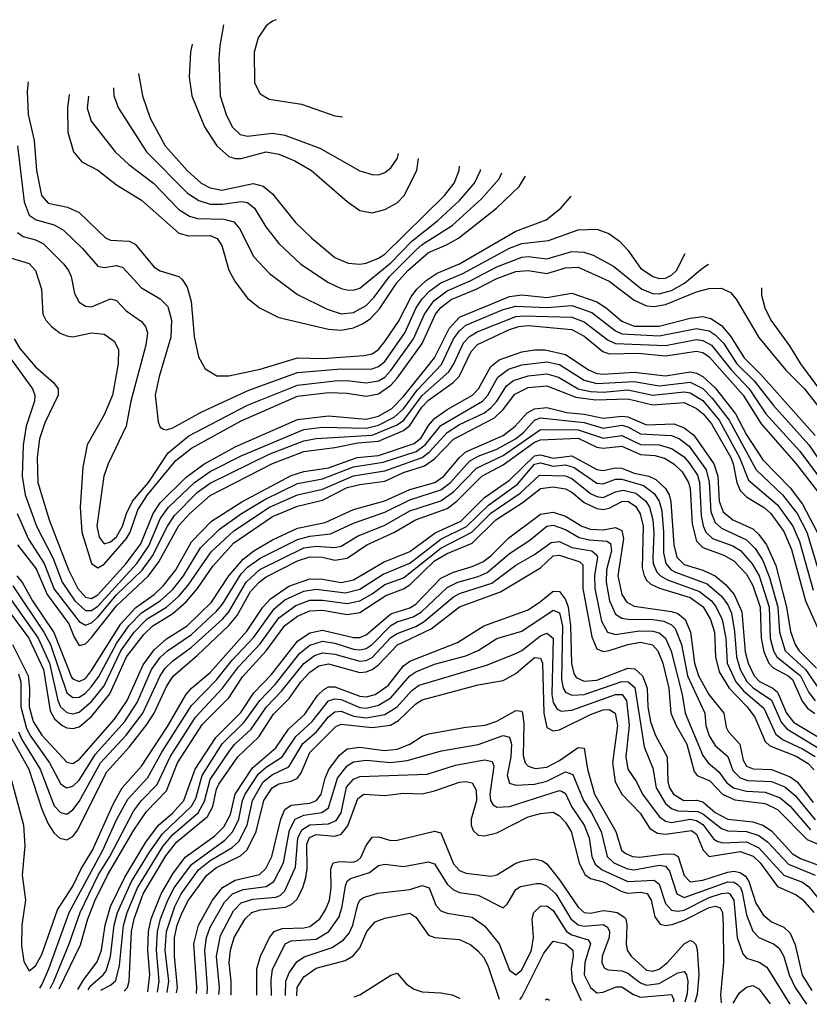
# Model space of a CAD drawing. Header units: inches. Extents: x 501365 to 657855, y 482276 to 547543.
# Tile 936 of 957: x 652119 to 654652, y 482856 to 486014. Entities that reach past the tile are written whole.
import ezdxf

# ---------------------------------------------------------------- set-up
doc = ezdxf.new("R2010")
doc.units = ezdxf.units.IN
doc.header["$MEASUREMENT"] = 0
doc.layers.add('A6458', color=7, linetype='Continuous')

msp = doc.modelspace()

# ---------------------------------------------------------------- linework, layer by layer
at = {"layer": 'A6458', "color": 5}
for points, elevation in [([(652942.2, 486014.1), (652930, 486009.8), (652910, 485994), (652884.2, 485955.8), (652870.9, 485910), (652872, 485812), (652890, 485776.5), (652919.3, 485759.3), (653022.6, 485742.6), (653130, 485706), (653154.2, 485702)], 4760), ([(652773.1, 485998), (652760.6, 485930), (652757.6, 485890), (652762.3, 485770), (652781, 485710), (652800.7, 485670), (652826.2, 485646.3), (652850, 485640.1), (652930, 485650.1), (652970, 485643.8), (653081.9, 485601.9), (653210, 485529.5), (653250, 485517.8), (653270, 485516.8), (653290, 485524.1), (653310, 485539), (653331.4, 485570), (653333.8, 485584.5)], 4740), ([(652672.3, 485935.9), (652666.7, 485910), (652662.3, 485830), (652671.6, 485770), (652711.7, 485670), (652751, 485610), (652790, 485575.7), (652810, 485568.9), (652830, 485569.3), (652910, 485589.8), (652950, 485582.8), (653001.4, 485561.4), (653054.6, 485530), (653170, 485430.7), (653210, 485402.3), (653250, 485394.9), (653290, 485405.1), (653330, 485426.6), (653352.7, 485450), (653392.8, 485530), (653398.6, 485569.2)], 4720), ([(652146.1, 485814.8), (652143.3, 485783.3), (652146.1, 485710), (652166.1, 485626.1), (652173.3, 485530), (652189.5, 485450), (652210, 485426.1), (652272.9, 485412.9), (652310, 485395.7), (652394.2, 485314.2), (652410, 485307.1), (652470, 485303.6), (652490, 485294.2), (652550, 485220.5), (652570, 485208.9), (652630, 485190.6), (652640.5, 485180.5), (652656, 485156), (652668.7, 485110), (652678.4, 484998.4), (652693, 484933), (652714.3, 484894.3), (652751.5, 484871.5), (652790, 484871.3), (652890, 484893.5), (653010, 484929.3), (653090, 484927), (653223.3, 484936.7), (653250, 484942.8), (653270, 484956.3), (653290, 484981.5), (653333.7, 485046.3), (653374.4, 485125.6), (653392.9, 485150), (653422.5, 485177.5), (653458.5, 485201.5), (653530, 485231.2), (653710, 485335.4), (653807.7, 485372.3), (653855.2, 485410), (653888.1, 485448)], 4580), ([(652499.9, 485841.7), (652513.5, 485770), (652538.1, 485698.1), (652585.6, 485610), (652656.6, 485530), (652701.6, 485490), (652730, 485474.3), (652767.8, 485467.8), (652868.5, 485488.5), (652900.6, 485480.6), (652930, 485455.3), (653003.4, 485363.4), (653054.8, 485314.8), (653130, 485251), (653173.1, 485233.1), (653209.7, 485229.7), (653230, 485233.2), (653270, 485249.1), (653290, 485262.2), (653482, 485450), (653513, 485490), (653528.7, 485530), (653530, 485544.1)], 4680), ([(652419.6, 485795.1), (652421, 485770), (652436.2, 485730), (652525.6, 485590), (652657.7, 485457.7), (652693.7, 485433.7), (652730, 485422.7), (652770, 485422.3), (652830, 485430.6), (652850, 485427.5), (652871.9, 485410), (652908.6, 485350), (652950, 485295.9), (653020.4, 485230), (653110, 485170.6), (653150, 485152.1), (653170, 485147.7), (653190, 485146.9), (653210, 485152.8), (653310, 485234.2), (653376.4, 485303.6), (653459.9, 485370), (653530, 485433.6), (653577.4, 485490), (653597.2, 485530), (653597.5, 485533.1)], 4660), ([(652278, 485773.6), (652272.1, 485730), (652273.8, 485653.8), (652291.8, 485590), (652318.5, 485558.5), (652370, 485531.1), (652430, 485483.9), (652510, 485435.4), (652629.2, 485329.2), (652661.1, 485321.1), (652730, 485321.4), (652752.2, 485312.2), (652767.3, 485290), (652790, 485210.2), (652810, 485173.7), (652850, 485120.6), (652888.3, 485090), (652950, 485058.4), (653110, 485021), (653150, 485018.4), (653190, 485025.8), (653220.9, 485039.1), (653244.6, 485055.4), (653273.3, 485086.7), (653328.8, 485170), (653364, 485210), (653430, 485267), (653488.5, 485291.5), (653526.5, 485313.5), (653648.2, 485410), (653721.5, 485478.5), (653741.3, 485512.2)], 4620), ([(652339.7, 485768.3), (652335.5, 485730), (652348.9, 485688.9), (652425.4, 485590), (652469.5, 485550), (652548.2, 485490), (652630, 485405.2), (652664.2, 485384.2), (652690, 485376.5), (652774, 485374), (652805.5, 485365.5), (652824, 485344), (652870, 485253.5), (652920.1, 485200.1), (653010, 485133.1), (653105.7, 485085.7), (653150, 485071.1), (653190, 485074.5), (653230, 485097.1), (653256, 485124), (653305.2, 485190), (653390, 485275.3), (653410, 485292.5), (653506.3, 485353.7), (653600.6, 485439.4), (653656.7, 485503.3), (653665.8, 485523.2)], 4640), ([(652112.1, 485610), (652133.4, 485430), (652150, 485386.9), (652171.6, 485371.6), (652230, 485355.7), (652259.4, 485339.4), (652320.5, 485280.5), (652370, 485223.5), (652390, 485219.1), (652430, 485225.8), (652450, 485219.3), (652510, 485153.5), (652570, 485119), (652593.8, 485093.8), (652605.7, 485050), (652603.8, 484996.2), (652566.2, 484870), (652554.1, 484810), (652563.8, 484723.8), (652570, 484707), (652580.9, 484701), (652590, 484699), (652610, 484704.9), (652703.2, 484756.8), (652854.5, 484825.5), (653010, 484882.1), (653150, 484894.5), (653246.8, 484893.2), (653270, 484901.2), (653290, 484917.8), (653354.6, 485010), (653391.1, 485090), (653410, 485118.5), (653435.1, 485144.9), (653470.3, 485169.7), (653540.1, 485199.9), (653690, 485281.2), (653730, 485296.4), (653814.7, 485305.3), (653910, 485340.1), (653970, 485342.7), (654008.4, 485328.4), (654043.4, 485303.4), (654070, 485274.8), (654110, 485217.2), (654150, 485190.1), (654170, 485183.9), (654190, 485185), (654210, 485194.8), (654225.5, 485210), (654254, 485263.8)], 4560), ([(652111.9, 485331.9), (652130, 485318.7), (652170, 485307.5), (652195.1, 485295.1), (652260.4, 485230), (652276, 485210), (652284.4, 485190), (652295.3, 485135.3), (652310, 485107.6), (652330, 485095), (652350, 485093.4), (652410, 485118.5), (652430, 485113), (652460.7, 485080.7), (652510, 485045.6), (652523.1, 485030), (652529.2, 485010), (652524, 484970), (652475.8, 484790), (652460.5, 484710), (652403, 484590), (652388.7, 484550), (652366.9, 484390), (652373.9, 484353.9), (652390, 484332.6), (652410, 484339), (652430, 484355.2), (652449.4, 484390), (652461.3, 484430), (652481.4, 484470), (652532.3, 484530), (652595.7, 484624.3), (652661.2, 484678.8), (652850, 484777.6), (653010, 484842.2), (653130, 484856.1), (653170, 484856.5), (653230, 484849.2), (653270, 484855.4), (653290, 484868), (653310, 484888.8), (653382.4, 484990), (653417, 485070), (653447.3, 485112.7), (653490, 485144.8), (653563.8, 485176.2), (653650, 485221.8), (653730, 485252.6), (653750, 485254.5), (653810, 485247.1), (653890, 485270.1), (653928.5, 485268.5), (653958.4, 485258.4), (654023.8, 485223.8), (654115, 485150), (654150, 485136.3), (654170, 485135.1), (654210, 485145.9), (654250.9, 485169.1), (654310, 485218.6), (654328.3, 485230.4)], 4540), ([(652089.7, 485249.8), (652150, 485231.6), (652169.6, 485210), (652188.8, 485150), (652193.6, 485070), (652203.1, 485050), (652221.3, 485030), (652249.1, 485009.1), (652270, 484999.9), (652290, 484997.2), (652350, 485009.2), (652390, 485005.1), (652422.7, 484982.7), (652435.8, 484955.8), (652435.5, 484910), (652417.1, 484810), (652390, 484747.1), (652335.3, 484650), (652321.6, 484578.4), (652313.1, 484450), (652319, 484370), (652350, 484270.1), (652370, 484256.3), (652390, 484267.3), (652461.8, 484350), (652473.1, 484370), (652498.4, 484441.6), (652529.5, 484490), (652620.1, 484599.9), (652670, 484639.8), (652830, 484727.2), (653010, 484806.6), (653110, 484818.5), (653170, 484816.5), (653230, 484806.6), (653270, 484813.8), (653310, 484841.8), (653330, 484864.7), (653410, 484975.7), (653453.2, 485070), (653470, 485091.3), (653503, 485117), (653583, 485150), (653650, 485184.3), (653710, 485206.3), (653750, 485210), (653810, 485199.9), (653870, 485218.5), (653910, 485220.3), (654010, 485175.7), (654090, 485114.6), (654130, 485096.3), (654154.3, 485094.3), (654190, 485100.4), (654290, 485141), (654330, 485152.4), (654370, 485152.6), (654399.1, 485139.1), (654417.5, 485117.5), (654490, 484994.7), (654576.1, 484890), (654635.9, 484830), (654712.5, 484732.5)], 4520), ([(654498.5, 485153.9), (654497.9, 485130), (654508.6, 485090), (654528.1, 485050), (654587.8, 484967.8), (654623.2, 484910), (654736.9, 484756.9)], 4540), ([(652101, 484990), (652119.3, 484959.3), (652170, 484900.1), (652227.3, 484850), (652242.8, 484830), (652242.9, 484810), (652199.5, 484720.5), (652182.9, 484670), (652175.2, 484610), (652177.3, 484530), (652213.8, 484410), (652276.1, 484250), (652305.7, 484190), (652330, 484161.5), (652350, 484157.7), (652370, 484169.3), (652460.9, 484270), (652507.4, 484332.6), (652547, 484430), (652570, 484464), (652653.6, 484546.4), (652710, 484588.3), (652810, 484644.5), (653010, 484731.5), (653110, 484743.7), (653230, 484732.8), (653270, 484742.5), (653312.7, 484767.3), (653350, 484805), (653449.1, 484930), (653496.7, 485023.3), (653530, 485059.9), (653690, 485126.6), (653730, 485131.7), (653810, 485123.3), (653890, 485136.5), (653970, 485108.8), (653999.6, 485090), (654050, 485047.2), (654090, 485031.4), (654170, 485030.9), (654270, 485057), (654310, 485061.9), (654336.1, 485056.1), (654370, 485033.7), (654399.3, 484999.3), (654442.6, 484930), (654496.5, 484876.5), (654670, 484679.9)], 4480), ([(652073.8, 484950), (652160.5, 484830), (652167.3, 484810), (652166.6, 484790), (652140.5, 484710), (652130.7, 484649.3), (652127.5, 484550), (652136.3, 484490), (652173.5, 484390), (652226.3, 484286.3), (652255.4, 484210), (652296.4, 484150), (652330, 484118.9), (652350, 484119.1), (652370, 484132.6), (652495.1, 484270), (652533.2, 484326.8), (652570, 484412.6), (652596.3, 484450), (652680, 484530), (652730, 484564.8), (652830, 484615.6), (653030, 484699.4), (653090, 484706.9), (653230, 484704.2), (653270, 484713.4), (653320.4, 484739.6), (653350, 484765.9), (653394.1, 484825.9), (653471.8, 484908.2), (653510.9, 484990), (653530, 485016.5), (653550, 485034), (653670, 485084.9), (653710, 485095.2), (653810, 485090.4), (653890, 485097.1), (653954.4, 485074.4), (654030, 485015.7), (654050, 485006.4), (654170, 485000.1), (654290, 485023.9), (654330, 485016.4), (654350, 485003.6), (654376.2, 484976.2), (654419.7, 484910), (654475.2, 484855.2), (654536.3, 484776.3), (654650, 484650.9), (654731.8, 484531.8)], 4460), ([(652110.7, 484430.7), (652147.6, 484347.6), (652197.9, 484270), (652230, 484187), (652310, 484084.1), (652330, 484071.9), (652350, 484079.7), (652370, 484097.2), (652430, 484168.8), (652511.7, 484248.3), (652545.2, 484294.8), (652593.3, 484390), (652615.7, 484424.3), (652690, 484498.3), (652730, 484527.9), (652919.8, 484620.2), (653030, 484663.5), (653070, 484671.1), (653250, 484681), (653330, 484714.8), (653351.1, 484730), (653410, 484808.5), (653495.2, 484884.8), (653512, 484910), (653542.2, 484977.8), (653561.6, 484998.4), (653586.7, 485013.3), (653710, 485061.8), (653735.5, 485064.5), (653890, 485059.5), (653930, 485044.8), (654006.1, 484986.1), (654030, 484975.3), (654190, 484968.7), (654290, 484988), (654310, 484985.4), (654338.4, 484970), (654402.4, 484890), (654459.2, 484830), (654512.7, 484750), (654621.5, 484630), (654701.7, 484521.7)], 4440), ([(652111.7, 484330), (652172.2, 484252.2), (652207.4, 484170), (652276.7, 484076.7), (652293.7, 484033.7), (652310, 484006.4), (652330, 484012.5), (652350, 484032.1), (652430, 484134.2), (652532.7, 484230), (652565.3, 484274.7), (652630, 484391.6), (652664.7, 484430), (652730, 484488.3), (652929.6, 484590.4), (653030, 484629.2), (653130, 484641.8), (653203.3, 484656.7), (653270, 484662), (653350, 484695.9), (653370, 484712.1), (653408.9, 484771.1), (653430, 484793.7), (653509.7, 484850), (653528.3, 484870), (653567.6, 484950), (653587.3, 484972.7), (653690, 485020.2), (653720.2, 485030), (653750, 485033.5), (653890, 485019.9), (653930, 484999.3), (653989.5, 484949.5), (654010, 484942.1), (654104.2, 484944.2), (654190, 484935.6), (654290, 484951.1), (654310, 484946.1), (654330, 484932.8), (654439.9, 484810), (654497.5, 484717.5), (654610, 484589), (654679.3, 484499.4)], 4420), ([(652110, 484230.7), (652128.3, 484208.3), (652160.5, 484150), (652228.9, 484048.9), (652285.7, 483905.7), (652290, 483899.6), (652310, 483891.5), (652330, 483901.2), (652350, 483926.4), (652443.9, 484076.1), (652491.6, 484128.4), (652550, 484170.6), (652580.9, 484199.1), (652620, 484250), (652670, 484339.3), (652734.8, 484405.2), (652831.9, 484468.1), (652990, 484551.6), (653030, 484565.4), (653110, 484577.1), (653201.8, 484610), (653270, 484616.6), (653384.8, 484655.2), (653406.6, 484673.4), (653430, 484712), (653450, 484735), (653490, 484763.6), (653571.9, 484810), (653590.2, 484830), (653630, 484902.2), (653656.6, 484923.4), (653730, 484948.8), (653770, 484955.3), (653804.7, 484955.3), (653870, 484940.7), (653945.7, 484890), (653970, 484879.5), (653990, 484877.1), (654090, 484883.5), (654190, 484871.6), (654270, 484884.2), (654290, 484879.9), (654310, 484869.1), (654350, 484832.9), (654415, 484750), (654450, 484682.8), (654502.5, 484602.5), (654590, 484512.7), (654630, 484460.1), (654677.2, 484370)], 4380), ([(652097.7, 484197.7), (652197, 484050), (652217.5, 484010), (652270, 483855.1), (652290, 483840.4), (652310, 483841.2), (652330, 483854.1), (652350, 483875.1), (652372.8, 483907.2), (652430, 484013.6), (652469.7, 484070), (652510, 484112), (652570, 484150), (652610, 484186.6), (652644.3, 484230), (652699.5, 484320.5), (652760, 484380), (652830.3, 484429.7), (652905.4, 484474.6), (653010, 484526.7), (653090, 484541.2), (653190, 484580.4), (653285, 484595), (653390.5, 484629.5), (653419.5, 484650), (653470, 484712.7), (653603.5, 484790), (653620.9, 484810), (653652.7, 484867.3), (653686.9, 484893.1), (653730, 484906.9), (653810, 484916.5), (653850, 484908.2), (653930, 484858.1), (653970, 484847.4), (654090, 484854.1), (654170, 484839.9), (654270, 484851.7), (654310, 484831.6), (654340.5, 484800.5), (654394.7, 484730), (654481.2, 484570), (654565.7, 484490), (654612.2, 484430), (654644.2, 484370), (654691.3, 484211.3)], 4360), ([(652075.9, 484175.9), (652178.8, 484030), (652214.3, 483950), (652241.2, 483830), (652250.6, 483810.6), (652270, 483791.7), (652290, 483787.1), (652310, 483792.6), (652350, 483826.7), (652390, 483877.8), (652444.1, 483990), (652486.7, 484050), (652527.9, 484092.1), (652590.2, 484129.8), (652630, 484164.9), (652659.8, 484200.2), (652733, 484307), (652805.7, 484374.3), (652920.8, 484450), (653010, 484490.4), (653090, 484508), (653190, 484551.5), (653290, 484567), (653409.7, 484610.3), (653432.6, 484627.4), (653490, 484690.4), (653530, 484715.2), (653607.7, 484752.3), (653630, 484768.6), (653649.1, 484790), (653680.3, 484839.7), (653702.8, 484857.2), (653750, 484872.1), (653810, 484878.4), (653847.2, 484867.2), (653910, 484830.4), (653950, 484821), (653990, 484819.2), (654070, 484826.5), (654150, 484809.9), (654250, 484820.6), (654270, 484817.6), (654310, 484792.4), (654363, 484730), (654428.2, 484610), (654457.1, 484537.1), (654550, 484457.7), (654599.2, 484390), (654620.6, 484340.6), (654663.9, 484183.9)], 4340), ([(652050, 484161.4), (652148.5, 484030), (652195.1, 483930), (652217.1, 483797.1), (652231.3, 483771.3), (652255.4, 483750), (652270, 483742.6), (652290, 483740.3), (652310, 483746.4), (652350, 483779.6), (652408.3, 483851.7), (652462.2, 483970), (652517.4, 484042.6), (652546.4, 484070), (652610.3, 484109.7), (652652.7, 484147.3), (652689.4, 484190), (652738.3, 484261.7), (652804.9, 484335.1), (652930, 484420.3), (653010, 484454), (653090, 484472.9), (653170, 484513.2), (653210, 484523.5), (653290, 484534.2), (653350, 484561.6), (653417.2, 484582.8), (653450, 484605.6), (653510.9, 484669.1), (653642.5, 484737.5), (653670, 484763.8), (653707.2, 484812.8), (653750, 484834.2), (653810, 484840.1), (653902.9, 484802.9), (653965.7, 484794.3), (654070, 484798.2), (654150, 484778.8), (654250, 484786.5), (654290, 484767.5), (654311.5, 484750), (654337.5, 484717.5), (654399.5, 484610), (654407.6, 484590), (654419, 484530), (654430, 484503.5), (654450, 484484), (654508.1, 484448.1), (654528.5, 484430), (654570, 484372.4), (654595, 484315), (654639.1, 484150), (654698.7, 484018.7)], 4320), ([(652096.6, 484010), (652146.1, 483910), (652150.8, 483870), (652150, 483810), (652162.7, 483762.7), (652190, 483719.6), (652270, 483632.4), (652290, 483628.2), (652310, 483641.6), (652423.7, 483770), (652463.9, 483830), (652514.7, 483945.3), (652550, 483992.9), (652590, 484027.9), (652656.5, 484070), (652734, 484146), (652790, 484230), (652836, 484284), (652870, 484310.6), (652930, 484346), (653010, 484382.7), (653099.2, 484400.9), (653190, 484443.1), (653290, 484470.7), (653370, 484507.5), (653450.3, 484529.7), (653479.5, 484550), (653529.4, 484610), (653550, 484627.8), (653670, 484680.2), (653708.3, 484710), (653747.1, 484752.9), (653770, 484766.2), (653810, 484769.7), (653874.3, 484754.3), (653930, 484749.2), (653990, 484735.8), (654050, 484742.8), (654070, 484740.7), (654130, 484715), (654217.5, 484717.5), (654250, 484705), (654281.4, 484681.4), (654345.6, 484590), (654357.9, 484550), (654362.6, 484470), (654375.6, 484435.6), (654406.1, 484410), (654470, 484380.6), (654490, 484363.2), (654514.7, 484330), (654543.9, 484263.9), (654578, 484130), (654591.7, 484051.7), (654606.1, 484010), (654618.9, 483990), (654674.4, 483934.4)], 4280), ([(652115.5, 483915.5), (652123.4, 483890), (652123.1, 483810), (652141.1, 483741.1), (652154.9, 483714.9), (652215, 483630), (652250, 483564.7), (652258.1, 483558.1), (652270, 483550.5), (652290, 483555.6), (652310, 483575.2), (652362.2, 483657.8), (652456.8, 483763.2), (652496.3, 483823.7), (652542.4, 483930), (652570, 483968.2), (652593.2, 483990), (652670, 484041.9), (652750, 484116.5), (652770, 484139.5), (652830, 484236.9), (652850, 484258.4), (652890, 484287), (653010, 484347.1), (653050, 484357.5), (653115.5, 484364.5), (653190, 484399.5), (653290, 484434.1), (653370, 484473.9), (653470, 484505.9), (653500.5, 484530), (653562, 484598), (653590, 484614.3), (653650, 484636.6), (653709.1, 484670), (653734.5, 484690), (653770, 484729.6), (653790, 484736.7), (653930, 484722.4), (653990, 484704), (654050, 484713.3), (654070, 484708.6), (654110, 484685.4), (654210, 484680.7), (654235.4, 484670), (654266.3, 484646.3), (654320.5, 484570), (654330.5, 484530.5), (654335.7, 484435.7), (654350, 484401.3), (654370, 484383.5), (654450, 484346.2), (654477.9, 484317.9), (654501.2, 484281.2), (654524.4, 484224.4), (654550.3, 484130), (654555.8, 484050), (654574.2, 483990), (654639.9, 483930), (654690, 483857.1)], 4260), ([(652115.4, 483730), (652125.8, 483705.8), (652184.6, 483610), (652230, 483493), (652250, 483471.4), (652270, 483466.1), (652290, 483479.4), (652310, 483506.9), (652378.2, 483630), (652461.2, 483718.7), (652513.8, 483790), (652570, 483909.7), (652586.1, 483933.9), (652610, 483958), (652670, 484001.3), (652770, 484091.8), (652790, 484115.2), (652845.3, 484210), (652889.6, 484250.4), (653030, 484319.9), (653070, 484325.9), (653130, 484321.2), (653150, 484325.2), (653202.3, 484357.7), (653290, 484393.3), (653370, 484438.5), (653470, 484471.1), (653510, 484499.2), (653584.5, 484575.5), (653670, 484616.4), (653790, 484699.9), (653910, 484698.7), (653990, 484671.8), (654050, 484680.9), (654110, 484652), (654170, 484650), (654210, 484638.4), (654250, 484611.8), (654268.9, 484590), (654292.7, 484552.7), (654299.5, 484530), (654304.3, 484424.3), (654310.9, 484391), (654320.3, 484370), (654341, 484350), (654406.4, 484326.4), (654431.1, 484311.1), (654468.9, 484268.9), (654490.3, 484230.3), (654522.7, 484130), (654526.5, 484030), (654536.9, 483990), (654547.2, 483970), (654623.3, 483910), (654650, 483855.7), (654670, 483829.8)], 4240), ([(652092.7, 483710), (652148, 483610), (652190, 483481.5), (652210, 483435), (652230, 483404.6), (652248.4, 483388.4), (652270, 483383.4), (652290, 483394.1), (652305.1, 483414.9), (652398.3, 483601.7), (652470, 483680.4), (652526.5, 483753.5), (652550.1, 483790), (652590, 483875.1), (652611.2, 483908.7), (652690, 483975.7), (652790, 484070.5), (652816.5, 484103.5), (652859.7, 484180.3), (652887.2, 484210), (652910, 484227), (653010, 484278), (653050, 484291), (653090, 484290), (653130, 484281), (653170, 484286.4), (653232.9, 484330), (653321.1, 484370), (653389.1, 484410), (653490, 484446.3), (653521.7, 484470), (653601, 484550), (653670, 484586.8), (653770, 484658.7), (653790, 484667), (653910, 484671.3), (653970, 484643), (653990, 484639.4), (654050, 484646.5), (654110, 484619.7), (654156.7, 484616.7), (654187.4, 484607.4), (654217.2, 484590), (654244.3, 484564.3), (654264.3, 484530), (654269.2, 484510), (654275.5, 484395.5), (654290, 484341.4), (654310, 484321.6), (654377, 484297), (654410, 484278.1), (654450, 484235.1), (654470, 484199.5), (654494.2, 484130), (654497, 484030), (654506.1, 483986.1), (654522.3, 483950), (654535.7, 483935.7), (654584.3, 483910), (654597.5, 483897.5), (654628.6, 483828.6), (654646.2, 483806.2), (654669, 483789)], 4220), ([(652088.8, 483590), (652131.3, 483430), (652135.7, 483364.3), (652127.6, 483270), (652137.6, 483190), (652126, 483110), (652124.8, 483044.8), (652132.8, 482992.8), (652150, 482963.6), (652170, 482979.1), (652190, 483015.5), (652240.7, 483159.3), (652290, 483235.2), (652316.1, 483290), (652352.2, 483350), (652419.9, 483500.1), (652447.8, 483550), (652510, 483620.2), (652593.4, 483746.6), (652651.7, 483848.3), (652670.7, 483870), (652730, 483920.7), (652847.5, 484052.5), (652899.1, 484130), (652923.2, 484156.8), (652982.5, 484197.5), (653050, 484220.3), (653090, 484219.9), (653150, 484208.9), (653190, 484217.3), (653286, 484274), (653370, 484308.5), (653452.2, 484367.8), (653534.3, 484405.7), (653610, 484481.9), (653690, 484537.3), (653770, 484614.7), (653790, 484618.7), (653830, 484608.1), (653890, 484615.4), (653970, 484570.8), (653990, 484567.8), (654030, 484576.7), (654050, 484575.3), (654090, 484559.2), (654136.9, 484550), (654158.9, 484538.9), (654190, 484510.3), (654201.7, 484490), (654207.5, 484467.5), (654217, 484330), (654226.3, 484290), (654250, 484267.1), (654310, 484248.9), (654350, 484229.8), (654382.6, 484202.6), (654410.3, 484170.3), (654434.9, 484114.9), (654446.2, 483986.2), (654455.7, 483950), (654474.7, 483910), (654491.7, 483891.7), (654534.8, 483870), (654550, 483857.4), (654578.9, 483790), (654601, 483761), (654713.4, 483693.4)], 4180), ([(652183.4, 482908.1), (652190, 482918.4), (652212.9, 482970), (652277.5, 483150), (652386.3, 483350), (652430, 483447.5), (652466.2, 483513.8), (652530, 483583.4), (652575.2, 483664.8), (652670, 483814.8), (652750, 483897), (652800.3, 483959.7), (652870, 484033.9), (652935.3, 484124.7), (652970, 484152.8), (653030, 484181.2), (653070, 484187.2), (653164.5, 484175.5), (653210, 484187.7), (653284.8, 484235.2), (653370, 484270.9), (653470, 484348), (653551.8, 484388.2), (653622.6, 484457.4), (653715.8, 484524.2), (653770, 484588.2), (653790, 484592.4), (653830, 484581.8), (653870, 484585.8), (653897.5, 484577.5), (653970, 484528), (653990, 484524.9), (654030, 484539.8), (654050, 484540.6), (654119.5, 484519.5), (654154.4, 484494.4), (654170.6, 484470), (654178.7, 484438.7), (654184.5, 484370), (654184.1, 484304.1), (654191.9, 484270), (654208.9, 484250), (654222.3, 484242.3), (654324.3, 484204.3), (654370, 484165), (654390, 484137.3), (654401.6, 484110), (654412.1, 484052.1), (654417.8, 483970), (654430, 483930), (654451.4, 483891.4), (654471.1, 483871.1), (654530, 483831.3), (654561.2, 483761.2), (654579.4, 483739.4), (654691.3, 483671.3)], 4160), ([(652216.8, 482907), (652228.9, 482930), (652278, 483050), (652312.8, 483150), (652370.9, 483270), (652407.9, 483330), (652484.7, 483475.3), (652510, 483510), (652559.6, 483560.5), (652602.2, 483650), (652683.3, 483776.7), (652770, 483869.8), (652821.2, 483938.8), (652890, 484011.7), (652950, 484095.7), (653004.9, 484135.1), (653050, 484151.9), (653090, 484152.2), (653170, 484141.2), (653210.1, 484150.1), (653250, 484172.4), (653290, 484202), (653350, 484224.2), (653470, 484319.5), (653569.4, 484370.6), (653630, 484431.2), (653724.5, 484495.5), (653786.5, 484553.5), (653870, 484551.5), (653890, 484542.9), (653950, 484494.5), (653970, 484484.4), (653990, 484481.7), (654030, 484500.2), (654054.6, 484505.4), (654094.9, 484494.9), (654126.9, 484470), (654138.6, 484450), (654150, 484410), (654153, 484367), (654149.5, 484289.5), (654151.2, 484270), (654162.5, 484242.5), (654173.9, 484230), (654197, 484217), (654299.6, 484179.6), (654337.9, 484150), (654353.2, 484130), (654371.8, 484090), (654383.7, 484030), (654388.5, 483950), (654416.5, 483890), (654440.9, 483860.9), (654505.4, 483805.4), (654543.5, 483723.5), (654565.7, 483705.7), (654630, 483675.9), (654670.3, 483650.3)], 4140), ([(652245.4, 482905.9), (652313.8, 483046.2), (652337.6, 483130), (652361.8, 483190), (652400.8, 483270), (652485, 483415), (652525.4, 483474.6), (652590, 483540.5), (652625.5, 483630), (652706, 483754), (652790, 483838.9), (652833.4, 483906.6), (652910, 483989.6), (652970, 484071.3), (653010, 484100.4), (653050, 484118.1), (653090, 484120.3), (653170, 484106.7), (653210, 484112.8), (653293.3, 484166.7), (653350, 484189), (653370, 484201.3), (653450, 484278.3), (653490, 484301.5), (653570, 484334.6), (653646.4, 484410), (653733.6, 484466.4), (653790, 484510.3), (653830, 484515.9), (653870, 484509.4), (653890, 484498.9), (653930, 484465.5), (653970, 484445.7), (653990, 484443.4), (654010, 484447.5), (654050, 484468.4), (654070, 484469.4), (654093.9, 484453.9), (654109.2, 484429.2), (654118.7, 484390), (654115.5, 484255.5), (654121.6, 484230), (654130, 484216.5), (654143.8, 484203.8), (654170.8, 484190.8), (654270, 484160.4), (654310.8, 484130.8), (654334.7, 484090), (654347.5, 484050), (654351.1, 483970), (654362.8, 483922.8), (654394.3, 483870), (654452.6, 483810), (654477.3, 483777.3), (654510, 483699.2), (654525.4, 483685.4), (654610, 483651.4), (654647.9, 483627.9), (654667.7, 483607.7)], 4120), ([(652305.3, 482903.8), (652324.4, 482935.6), (652368, 482992), (652381.3, 483030), (652393.2, 483110), (652410.6, 483170), (652456.5, 483263.5), (652524, 483376), (652563.9, 483430), (652610, 483470), (652646.1, 483510), (652682.1, 483610), (652748.5, 483711.5), (652828.5, 483791.5), (652870, 483854.6), (652926.4, 483913.6), (653010, 484020.3), (653050, 484047.4), (653090, 484056.3), (653190, 484032.1), (653210, 484032.7), (653230, 484040.8), (653310, 484108.2), (653370, 484127.3), (653390, 484139.5), (653470, 484222.3), (653510, 484242.4), (653570, 484259.8), (653604.8, 484275.2), (653630, 484294.1), (653688, 484352), (653790, 484428.3), (653830, 484434.2), (653870, 484422.1), (653921.8, 484390), (653950, 484379.6), (653990, 484378), (654030, 484384.8), (654050, 484375.4), (654055.7, 484350), (654038, 484230), (654050.6, 484170), (654066.3, 484146.3), (654090, 484133), (654210, 484115.9), (654230, 484109.1), (654253.7, 484090), (654270.8, 484050), (654283.7, 483950), (654296.5, 483910), (654329.5, 483849.5), (654377.6, 483790), (654385.2, 483745.2), (654392.5, 483730), (654428.6, 483690), (654439.2, 483639.2), (654450, 483620.2), (654471.1, 483611.1), (654530, 483608.7), (654590, 483586), (654612.8, 483570), (654663.5, 483503.5)], 4080), ([(652338.3, 482902.7), (652345.7, 482914.3), (652386.8, 482950), (652396.3, 482963.7), (652410.8, 483009.2), (652422.5, 483110), (652432.8, 483150), (652478.2, 483250), (652535.9, 483344.1), (652576.8, 483403.2), (652670, 483492), (652683.7, 483516.3), (652704, 483590), (652768.9, 483691.1), (652839.6, 483760.4), (652889.1, 483830.9), (652938.3, 483881.7), (653017.7, 483982.3), (653050, 484008.4), (653090, 484020.5), (653130, 484013.9), (653190, 483995.3), (653210, 483992.9), (653230, 483997.1), (653250, 484010), (653310, 484071.2), (653330, 484082.2), (653381.6, 484098.4), (653406.4, 484113.6), (653490, 484192.7), (653524.4, 484210), (653590, 484228.4), (653618.8, 484241.2), (653690, 484302.2), (653755.5, 484344.5), (653809.5, 484390), (653830, 484393.1), (653870, 484378.8), (653913.6, 484353.6), (653946.2, 484346.2), (654001.8, 484341.8), (654014.1, 484334.1), (654016.8, 484310), (654001.3, 484250), (653999.6, 484210), (654010.3, 484150), (654030, 484106.9), (654050, 484094.4), (654070, 484091), (654150, 484090), (654184.8, 484084.8), (654210, 484073), (654220.9, 484060.9), (654241.5, 484010), (654260.8, 483910), (654316.1, 483790), (654319.8, 483750), (654330, 483716.6), (654350, 483686.2), (654390, 483651.1), (654405.9, 483605.9), (654430, 483581.9), (654454.1, 483574.1), (654530, 483571), (654573.4, 483553.4), (654606.2, 483526.2), (654670, 483448)], 4060), ([(652379.9, 482901.2), (652410, 482917.3), (652427.7, 482932.3), (652439.7, 482980.3), (652451.7, 483108.3), (652464.1, 483150), (652496.7, 483230), (652578.2, 483361.8), (652610, 483400.5), (652691.2, 483470), (652712.4, 483507.6), (652730, 483577.3), (652792.8, 483670), (652809.3, 483690.7), (652862, 483738), (652910.4, 483809.6), (652959.3, 483860.7), (653030, 483948.9), (653064.9, 483975.1), (653090, 483983.1), (653130, 483979), (653210, 483956.5), (653230, 483959.1), (653250, 483968.3), (653310, 484032), (653330, 484045.4), (653390, 484068.2), (653416.5, 484083.5), (653510, 484163.4), (653530, 484173.9), (653633.3, 484206.7), (653710, 484264.3), (653770, 484298.2), (653823.3, 484336.8), (653850, 484340.7), (653890, 484321.1), (653954.3, 484310), (653970, 484297), (653972.7, 484290), (653962.3, 484230), (653963.6, 484190), (653984.9, 484084.9), (654004.1, 484050), (654030, 484042.2), (654106, 484054), (654150, 484053.3), (654170, 484047.3), (654190.5, 484030.5), (654209, 483989), (654243.4, 483850), (654253.6, 483790), (654310, 483654), (654327.5, 483630), (654361.5, 483601.5), (654386.6, 483566.6), (654408.6, 483550), (654450, 483539.4), (654510, 483536.6), (654558.2, 483518.2), (654590, 483491.6), (654655.8, 483415.8)], 4040), ([(652454.8, 482898.6), (652465.4, 482910), (652470.8, 482930), (652477.4, 483090), (652486.7, 483130), (652515.6, 483210), (652588.2, 483331.8), (652622.7, 483377.3), (652721.4, 483458.6), (652738.8, 483490), (652750, 483545.9), (652757.5, 483562.5), (652818.6, 483650), (652886.3, 483713.7), (652933.7, 483786.3), (652983.2, 483836.8), (653020.5, 483890), (653050, 483921.8), (653078.4, 483941.6), (653110, 483947.7), (653210, 483920.2), (653230, 483922), (653250, 483930), (653270, 483944.6), (653330.8, 484009.2), (653439.3, 484060.7), (653530, 484130.5), (653661.5, 484178.5), (653790, 484255.8), (653830, 484294.7), (653850, 484296.9), (653915.3, 484275.3), (653925.4, 484265.4), (653925.6, 484190), (653954.5, 484034.5), (653970, 483996.5), (653990, 483987.7), (654010, 483990.3), (654070, 484010.2), (654110, 484017.2), (654148.6, 484008.6), (654166.2, 483990), (654182.1, 483950), (654201, 483870), (654207.2, 483790), (654224.5, 483750), (654259, 483690), (654282.6, 483602.6), (654292.4, 483590), (654332.7, 483572.7), (654373.5, 483530), (654412.3, 483512.3), (654510, 483500.2), (654550, 483481.3), (654644.4, 483384.4), (654730, 483348.7)], 4020), ([(652530.7, 482895.9), (652536.2, 482950), (652530.2, 483030), (652532.1, 483090), (652540.8, 483130), (652573.2, 483210), (652610, 483274.1), (652650, 483327.6), (652744.4, 483395.6), (652774.3, 483425.7), (652795, 483465), (652810.5, 483530), (652865.7, 483614.3), (652941.2, 483678.8), (652981.5, 483738.5), (653033.3, 483786.7), (653073.9, 483846.1), (653094.2, 483865.8), (653110, 483873.8), (653130, 483874.7), (653210, 483844.1), (653230, 483842.4), (653259.4, 483850), (653301.5, 483878.5), (653350, 483941.6), (653370, 483956.6), (653523.4, 484016.6), (653607.5, 484070), (653750, 484121.6), (653790, 484147.7), (653830, 484181.4), (653850, 484180.4), (653870, 484154.8), (653878.3, 484130), (653886.1, 484070), (653889.4, 483949.4), (653896.7, 483916.7), (653904.3, 483904.3), (653930, 483892.9), (653970, 483895.9), (654070, 483933.8), (654092.2, 483932.2), (654116.8, 483910), (654131.3, 483870), (654134.1, 483810), (654142.3, 483762.3), (654157.9, 483717.9), (654196.2, 483650), (654198, 483570), (654203.3, 483550), (654216.2, 483530), (654249.6, 483509.6), (654290, 483511.2), (654310, 483504.9), (654350, 483470.7), (654390, 483449.9), (654470, 483441.7), (654503, 483430), (654530, 483412.6), (654598.1, 483338.1), (654623.6, 483323.6), (654690, 483298.8)], 3980), ([(652561.2, 482894.8), (652566.9, 482930), (652557.7, 483030), (652560.9, 483090), (652570.9, 483130), (652594, 483190), (652615.1, 483230), (652670, 483304.9), (652777.4, 483382.6), (652802.5, 483410), (652821.8, 483450), (652834.1, 483510), (652842.6, 483530), (652884.9, 483595.1), (652910, 483617.1), (652961.1, 483650), (653004.9, 483715.1), (653057, 483763), (653110, 483828.8), (653130, 483836.1), (653150, 483833.5), (653210, 483807.9), (653230, 483806.2), (653270, 483815.1), (653310, 483838.9), (653370, 483909.8), (653390, 483922.5), (653450, 483946.5), (653550, 483973.8), (653589.1, 483990.9), (653650, 484029.1), (653730, 484052.9), (653830, 484120.5), (653850, 484112), (653860.1, 484070), (653857.3, 483897.3), (653862.3, 483870), (653870, 483856.6), (653890, 483847.5), (653930, 483850), (654050, 483891.4), (654070.8, 483890.8), (654092.5, 483872.5), (654122, 483682), (654150, 483613.8), (654160, 483550), (654190, 483500.2), (654210, 483483.5), (654230, 483476.6), (654294.5, 483474.5), (654310, 483467.2), (654370, 483420), (654390, 483412.2), (654450, 483410.4), (654490, 483397.7), (654517.6, 483377.6), (654585, 483305), (654669.9, 483269.9)], 3960), ([(652591.8, 482893.7), (652597.7, 482930), (652585.7, 483030), (652589.8, 483090), (652616.7, 483170), (652637.5, 483210), (652693.2, 483286.8), (652730, 483316.7), (652801.1, 483358.9), (652821.7, 483378.3), (652848.7, 483430), (652865.6, 483510), (652900.6, 483570), (652930, 483593.1), (652982.3, 483617.7), (653027.6, 483692.4), (653071.4, 483730), (653110, 483778.2), (653130, 483794), (653150, 483795.7), (653190, 483780.4), (653230, 483774.3), (653290, 483785.1), (653329.8, 483810.2), (653377.2, 483862.8), (653399.9, 483880.1), (653616.4, 483943.6), (653710, 483980.9), (653730, 483991), (653790, 484037.6), (653810, 484046.6), (653830, 484030), (653825.9, 483850), (653830, 483824.2), (653842.5, 483802.5), (653855.7, 483795.7), (653890, 483799.9), (654030, 483849.8), (654051.6, 483850), (654065.2, 483830), (654073.8, 483750), (654063.5, 483650), (654069.2, 483610), (654097, 483570), (654116.7, 483530), (654170, 483458.8), (654190, 483443.3), (654210, 483439.6), (654270, 483449.6), (654290, 483445.7), (654310, 483432.2), (654345.9, 483385.9), (654358.2, 483378.2), (654374.2, 483374.3), (654450, 483376.6), (654490, 483358), (654570, 483270.5), (654630, 483247.6), (654650, 483232.4), (654701.1, 483170)], 3940), ([(652622.6, 482892.7), (652625.4, 482910), (652616.1, 483010), (652615.8, 483070), (652624.6, 483110), (652639.9, 483150), (652660.4, 483190), (652719.2, 483270), (652750, 483294.9), (652827.3, 483332.7), (652848.7, 483351.3), (652877.4, 483410), (652902, 483510), (652929.2, 483550), (652950, 483563.1), (652990, 483571.7), (653010, 483581), (653021.9, 483598.1), (653050, 483663.5), (653133.3, 483746.7), (653150, 483754), (653250, 483743.5), (653308.6, 483751.4), (653333.8, 483766.2), (653390, 483819.5), (653410, 483832.3), (653590, 483880.5), (653670, 483894.2), (653710, 483917.3), (653770, 483968.4), (653790, 483966.7), (653795.8, 483950), (653800, 483790), (653810, 483744.1), (653830, 483733.1), (653850, 483736.5), (653950, 483785.4), (653990, 483800.2), (654010, 483801.9), (654029.3, 483790), (654036.1, 483750), (654020.9, 483630), (654029.4, 483570), (654050.1, 483530), (654108.8, 483468.8), (654140, 483420), (654164.8, 483404.8), (654190, 483402.1), (654273.4, 483413.4), (654290, 483401.3), (654310.8, 483350.8), (654330, 483329.8), (654430, 483346.5), (654471.6, 483331.6), (654493.8, 483310), (654550, 483234.1), (654610, 483207.3), (654630, 483191.6), (654665.8, 483150)], 3920), ([(652686, 482890.4), (652686.9, 482910), (652678.1, 483050), (652692.5, 483110), (652737.8, 483190), (652770, 483231.1), (652810, 483253.8), (652887.9, 483272.1), (652908.9, 483291.1), (652927.6, 483330), (652956.9, 483450), (652970, 483480.6), (652990, 483494.4), (653050, 483501), (653071.5, 483510), (653085.9, 483530), (653098.6, 483581.4), (653110.8, 483609.2), (653145, 483655), (653170, 483675.1), (653210, 483680.3), (653289.6, 483670.4), (653330, 483674.5), (653370.1, 483689.9), (653410, 483715.7), (653430, 483723.2), (653550, 483745.2), (653611.8, 483751.8), (653650, 483764.5), (653710, 483798.5), (653730, 483795.8), (653732.2, 483790), (653736.1, 483756.1), (653733.9, 483653.9), (653740.4, 483630), (653750, 483619.7), (653772.1, 483612.1), (653810, 483616.9), (653850, 483638.2), (653910, 483679.3), (653930, 483677.6), (653940.4, 483610), (653962.9, 483530), (654031.4, 483410), (654049.7, 483350), (654060.9, 483340.9), (654085, 483330), (654107.9, 483327.9), (654190, 483338.4), (654217.5, 483337.5), (654231.3, 483330), (654250, 483268.6), (654270, 483249.3), (654310, 483254), (654390, 483280.3), (654410, 483282.9), (654430, 483279.2), (654446.7, 483266.7), (654457.6, 483250), (654480.6, 483180.6), (654503.4, 483143.4), (654530, 483120.2), (654570, 483103.6), (654590, 483084.5), (654606.3, 483046.3), (654629, 482949), (654659.8, 482899.8)], 3880), ([(652720.7, 482889.2), (652721.5, 482910), (652713.2, 483030), (652718, 483070), (652730, 483103.8), (652776, 483184), (652801.4, 483210), (652836, 483224), (652910, 483234), (652934, 483250), (652965.4, 483310), (652985, 483415), (653002.4, 483450), (653030, 483462.9), (653088.4, 483471.6), (653110, 483486.4), (653138.6, 483581.4), (653170, 483620.5), (653190, 483634), (653230, 483638.7), (653310, 483632), (653362.3, 483637.7), (653471.5, 483668.5), (653590, 483689.3), (653670, 483717.7), (653690, 483713), (653696, 483690), (653694.8, 483650), (653682.5, 483590), (653690, 483565.4), (653710, 483559), (653770, 483562), (653810, 483571.2), (653870, 483601.4), (653893.4, 483593.4), (653927, 483510), (653952.1, 483472.1), (653983.9, 483410), (654003.4, 483330), (654024.3, 483310), (654068.9, 483290), (654090, 483287.5), (654170, 483301.9), (654190, 483298.7), (654203, 483283), (654226.7, 483210), (654250, 483198.9), (654390, 483248.9), (654410, 483247.7), (654420.8, 483240.8), (654430.8, 483230.8), (654436, 483216), (654450, 483143.2), (654470.9, 483090.9), (654490, 483069.7), (654537, 483050), (654555.5, 483035.5), (654569.8, 483009.8), (654586.9, 482950), (654606.6, 482910), (654643.1, 482855.9)], 3860), ([(652758, 482887.9), (652759.5, 482910), (652750.8, 483010), (652763, 483077), (652804.5, 483155.5), (652830, 483181.5), (652866.9, 483193.1), (652940.6, 483199.4), (652954.8, 483205.2), (652970, 483219.5), (653004.1, 483295.9), (653011.2, 483388.8), (653024.1, 483415.9), (653050, 483431.9), (653110, 483434.9), (653134, 483446), (653150.2, 483470), (653167.6, 483552.4), (653190, 483577.7), (653210, 483586.1), (653426.4, 483593.6), (653517.4, 483622.6), (653610, 483640.2), (653634.4, 483634.4), (653639.4, 483619.4), (653627.4, 483530), (653629.3, 483509.3), (653636.9, 483496.9), (653650, 483488.7), (653690, 483490.1), (653850, 483541.5), (653858.5, 483538.5), (653870, 483531.7), (653888.6, 483490), (653929.8, 483430), (653945.2, 483390), (653954.4, 483330), (653965, 483305), (653987.3, 483287.3), (654070, 483250.2), (654154.5, 483254.5), (654170, 483241.5), (654190, 483179.6), (654210, 483157.7), (654230, 483154.3), (654250, 483158.4), (654330, 483199), (654370, 483211.8), (654390, 483213.9), (654397.1, 483210), (654409.7, 483189.7), (654420.2, 483070), (654438.2, 483018.2), (654450, 483004), (654490.9, 482990.9), (654515.4, 482975.4), (654588.9, 482856.8)], 3840), ([(652796.6, 482886.8), (652797.1, 482890), (652797.9, 482930), (652791, 482990), (652794.9, 483030), (652807.2, 483070), (652842.6, 483130), (652863.2, 483150), (652890, 483159), (652972, 483168), (652990, 483175.9), (653007.9, 483192.1), (653027, 483230), (653037.1, 483262.9), (653040.9, 483290), (653040.2, 483370), (653049, 483391), (653070, 483400.5), (653130, 483395.7), (653150, 483401.4), (653171.4, 483428.6), (653203.8, 483516.2), (653222.9, 483530), (653290, 483525.6), (653350, 483532.7), (653410, 483531), (653450, 483540.2), (653530, 483568.3), (653550, 483570.8), (653570, 483566.4), (653583.1, 483543.1), (653584, 483510), (653567.1, 483450), (653567.5, 483430), (653573.5, 483413.5), (653590, 483398.9), (653610, 483396.8), (653650, 483405.8), (653750, 483457.2), (653790, 483468), (653830, 483472.3), (653850, 483460.5), (653870, 483439.6), (653887.4, 483410), (653913.6, 483310), (653932, 483272), (653950, 483259.3), (653990, 483248.3), (654050, 483217.5), (654070, 483212.5), (654110, 483215.8), (654131.6, 483211.6), (654144.4, 483190), (654156.7, 483136.7), (654173.4, 483113.4), (654190, 483108.8), (654211.8, 483111.8), (654250, 483126.2), (654330, 483166.8), (654350.6, 483170.6), (654365.4, 483165.5), (654373.1, 483150), (654375.7, 483110), (654376.2, 482990), (654366.8, 482886.8), (654369.2, 482860.5)], 3820), ([(652879.7, 482885.4), (652879.6, 482970), (652891.1, 483010), (652920.3, 483070), (652935.6, 483090), (652961.1, 483098.9), (653030, 483100.9), (653050, 483105.5), (653081.8, 483130), (653100.5, 483159.5), (653112.7, 483190), (653118.5, 483230), (653116.9, 483290), (653124.4, 483310), (653145.8, 483314.2), (653190, 483311.8), (653202.5, 483317.5), (653213.2, 483326.8), (653230, 483365.8), (653250, 483392), (653270, 483392.6), (653310, 483380.9), (653330, 483382.5), (653450, 483411.5), (653470, 483405.9), (653510, 483306.5), (653530, 483285.2), (653550, 483276.7), (653630, 483266.7), (653650, 483271.2), (653710, 483308.6), (653730, 483315.2), (653770, 483322.9), (653796.4, 483316.4), (653810, 483306.8), (653850, 483255.5), (653910, 483167), (653930, 483150.7), (653950, 483148.7), (653990, 483156.7), (654010, 483155.2), (654035.3, 483150), (654056.9, 483136.9), (654062.8, 483130), (654066.9, 483110), (654064.6, 483050), (654067.8, 483030), (654079.9, 483010), (654130, 482965.4), (654150, 482962.3), (654170, 482969), (654196.4, 482990), (654250, 483049.4), (654270, 483060.9), (654277.9, 483057.9), (654287.8, 483047.8), (654292.1, 483032.1), (654297.4, 482950), (654292, 482888), (654284.8, 482861.9)], 3780), ([(652926.7, 482884.6), (652925.5, 482934.5), (652930, 482967.1), (652970.2, 483049.8), (652990, 483059.1), (653070, 483064.8), (653110.6, 483090), (653143.3, 483136.7), (653153.8, 483170), (653163.9, 483236.1), (653169.3, 483250.6), (653180.6, 483259.4), (653241.3, 483278.7), (653270, 483300.8), (653290, 483305.8), (653350, 483298.2), (653430, 483313.4), (653450, 483306.1), (653490, 483241.6), (653510, 483223.5), (653530, 483214.4), (653590, 483206.4), (653670, 483165.2), (653682.4, 483177.6), (653710, 483224.5), (653725.8, 483234.2), (653776.4, 483243.6), (653790, 483243.8), (653810, 483235.5), (653839.1, 483210), (653887, 483130), (653910, 483110.5), (653930, 483106.7), (653990, 483111.4), (654003.9, 483103.9), (654011.3, 483090), (654009.6, 483070), (653987.3, 483010), (653986.3, 482990), (653993.2, 482973.2), (654006.1, 482966.1), (654050, 482962.8), (654070, 482956), (654110, 482924.6), (654130, 482917.6), (654170, 482923), (654230, 482957.3), (654250, 482961.5), (654257.6, 482950), (654262.1, 482930), (654260.4, 482890), (654252.8, 482862.5)], 3760), ([(652971.4, 482883.8), (652972.9, 482930), (652983.5, 482956.5), (653008.2, 482991.8), (653031.8, 483008.2), (653121.5, 483038.5), (653157.6, 483062.4), (653175.6, 483084.4), (653187.2, 483110), (653203.4, 483176.6), (653210, 483190.1), (653221.8, 483198.2), (653267.5, 483212.5), (653370, 483224), (653410, 483236.6), (653432.7, 483230), (653454.1, 483174.1), (653470, 483156), (653490, 483148), (653570, 483135.1), (653610, 483108.1), (653657.2, 483050), (653690, 482965.4), (653710, 482950.8), (653730, 482966.9), (653760.2, 483030), (653766.7, 483070), (653763.1, 483130), (653767.8, 483150), (653789.2, 483170.8), (653810, 483171.7), (653830, 483156.3), (653873.4, 483090), (653890, 483078.9), (653942.8, 483062.8), (653949.7, 483050), (653931.6, 482990), (653929.4, 482950), (653950, 482909.6), (653970, 482892.3), (653990, 482895.2), (654032, 482912), (654050, 482911.6), (654087.4, 482887.4), (654110, 482879.1), (654210, 482887.4), (654216.7, 482870), (654215.5, 482863.1)], 3740), ([(653008.3, 482883.2), (653008.9, 482910), (653030, 482943.8), (653070, 482971.7), (653163.2, 482996.8), (653188.6, 483011.4), (653210, 483036.6), (653232.8, 483090), (653259.7, 483120.3), (653290, 483132.5), (653370, 483148.1), (653390, 483135.8), (653430, 483078.2), (653450.5, 483070.5), (653530, 483063.6), (653566.2, 483046.2), (653590, 483026.3), (653606.9, 483006.9), (653620.8, 482980.8), (653656.7, 482872.4)], 3720), ([(653723.4, 482871.3), (653730, 482879.1), (653800.1, 483019.9), (653830, 483058.8), (653870, 483050.2), (653893.7, 483030), (653894.8, 483010), (653888, 482970), (653891.1, 482930), (653920.2, 482868)], 3720), ([(653191.9, 482880.2), (653210, 482886.4), (653310, 482949.5), (653330, 482955.8), (653360.1, 482920.1), (653384.5, 482904.5), (653410, 482896.3), (653470, 482893.2), (653506.3, 482886.3), (653530, 482875.2), (653530.6, 482874.5)], 3680), ([(654407.6, 482859.9), (654427.7, 482892.3), (654450, 482910.8), (654470, 482916.1), (654490, 482906.1), (654526.2, 482857.9)], 3820), ([(653805.7, 482869.9), (653810, 482873.6), (653818, 482869.7)], 3680)]:
    msp.add_lwpolyline(points, dxfattribs=dict(at, elevation=elevation))

doc.saveas('drawing.dxf')
